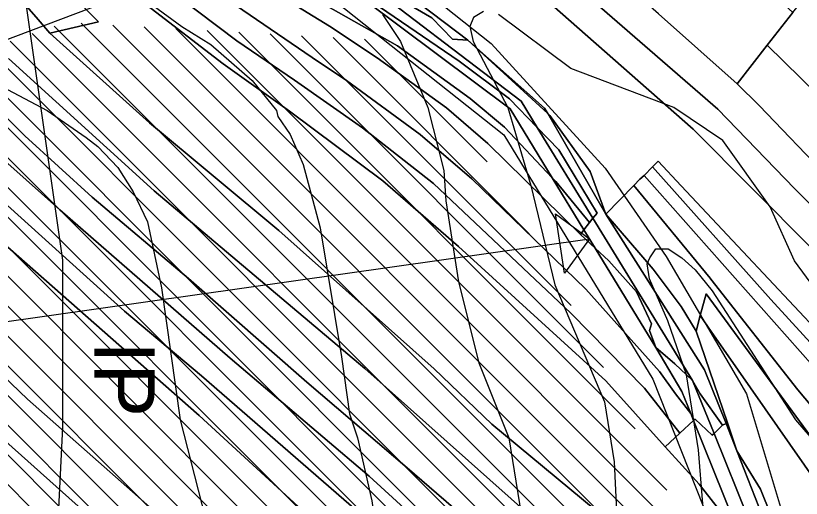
# Model space of a CAD drawing. Extents: x -510989 to -501240, y -1184665 to -1176089.
# Drawn here: x -505553.2 to -505291.5, y -1182038.1 to -1181877.4 of the extents above; entities that cross this region are included whole.
import ezdxf

# ---------------------------------------------------------------- set-up
doc = ezdxf.new("R2010")
doc.units = 0
for name, color, linetype in [('NAVRH_interakcni_prvky', 7, 'Continuous'), ('orna_puda', 7, 'Continuous'), ('ostatni_plocha_x_ostatni_komunikace', 7, 'Continuous'), ('STAV_erozne_ohrozene_plochy', 7, 'Continuous'), ('STAV_odtokove_linie', 7, 'Continuous'), ('STAV_vyrazne_udolnice', 7, 'Continuous'), ('vodni_plocha_x_vodni_tok_v_koryt_prir_n_upr', 7, 'Continuous'), ('vrstevnice_01', 7, 'Continuous'), ('vrstevnice_02', 7, 'Continuous')]:
    doc.layers.add(name, color=color, linetype=linetype)

msp = doc.modelspace()

# ---------------------------------------------------------------- linework, layer by layer
at = {"layer": 'NAVRH_interakcni_prvky'}
for points in [[(-505608.99, -1182282.38), (-505565.31, -1182197.02), (-505541.49, -1182095.78), (-505537.52, -1182014.39), (-505537.52, -1181958.81), (-505551.42, -1181861.54), (-505543.48, -1181770.22), (-505601.05, -1181698.76)], [(-505477.97, -1181847.64), (-505390.62, -1181917.12), (-505341, -1181998.51), (-505295.34, -1182113.64), (-505192.11, -1182200.99), (-505084.92, -1182282.38)]]:
    msp.add_lwpolyline(points, dxfattribs=at)
at = {"layer": 'orna_puda'}
for points in [[(-505519.74, -1181666.59), (-505508.87, -1181663.06), (-505436.24, -1181746.67), (-505407.73, -1181772.62), (-505294.24, -1181876.33), (-505302.86, -1181887.19), (-505312.86, -1181900.08), (-505339.06, -1181876.71), (-505374.7, -1181845.32), (-505416.23, -1181809.21), (-505441.36, -1181786.82), (-505449.1, -1181779.73), (-505469.88, -1181758.74), (-505476.89, -1181751.43), (-505531.87, -1181685.62), (-505540.76, -1181673.65)], [(-505567.93, -1181682.77), (-505552.51, -1181677.59), (-505498.97, -1181743.64), (-505474.97, -1181771.05), (-505460.17, -1181785.84), (-505427.45, -1181814.53), (-505319.25, -1181908.55), (-505293.76, -1181934.91), (-505233.92, -1181995.14), (-505145.97, -1182076.96), (-505126.19, -1182097.18), (-505131.28, -1182105.44), (-505151.3, -1182085.2), (-505248.6, -1181994.46), (-505327.51, -1181915.16), (-505374.61, -1181873.77), (-505471.42, -1181794.36), (-505487.88, -1181779.75), (-505511, -1181753.67), (-505546.09, -1181711.4)], [(-505645.06, -1181709.14), (-505630.33, -1181704), (-505607.36, -1181739.3), (-505581.79, -1181780.35), (-505558.96, -1181811.1), (-505514.25, -1181867.52), (-505531.74, -1181873.34), (-505525.62, -1181879.39), (-505541.83, -1181883.21), (-505546.41, -1181877.85), (-505568.04, -1181853.19), (-505576.73, -1181845.92), (-505581.16, -1181840.91), (-505588.32, -1181829.06), (-505610.78, -1181797.53), (-505641.63, -1181746.38), (-505660.24, -1181714.54)], [(-505473.72, -1181862.1), (-505452.56, -1181872.44), (-505426.03, -1181887.45), (-505401.77, -1181904.93), (-505390.39, -1181914.52), (-505374.47, -1181931.42), (-505363.93, -1181948.67), (-505365.1, -1181950.24), (-505395.9, -1181919.93), (-505409.72, -1181908.03), (-505432.85, -1181891.41), (-505448.68, -1181880.86), (-505477.39, -1181863.18)], [(-505468.05, -1181861.22), (-505452.66, -1181865.28), (-505436.96, -1181872.23), (-505388.53, -1181908.42), (-505374.47, -1181931.42), (-505390.39, -1181914.52), (-505401.77, -1181904.93), (-505426.03, -1181887.45), (-505452.56, -1181872.44), (-505473.72, -1181862.1), (-505469.56, -1181860.93)], [(-505294.24, -1181876.33), (-505282.63, -1181861.56), (-505226.01, -1181917.52), (-505156.75, -1181981.55), (-505092.62, -1182042.63), (-505109.95, -1182070.79), (-505121, -1182060.28), (-505151.91, -1182031.8), (-505229.82, -1181958.67), (-505302.86, -1181887.19)], [(-505302.86, -1181887.19), (-505229.82, -1181958.67), (-505151.91, -1182031.8), (-505121, -1182060.28), (-505109.95, -1182070.79), (-505120.17, -1182087.4), (-505123.25, -1182084.13), (-505160.44, -1182047.5), (-505233.93, -1181979.37), (-505282.34, -1181931.52), (-505305.54, -1181907.33), (-505312.86, -1181900.08)], [(-505375.92, -1181909.99), (-505375.25, -1181910.61), (-505361.8, -1181929.25), (-505356.61, -1181943.5)], [(-505339.14, -1181925.86), (-505331.49, -1181934.08), (-505310.93, -1181955.96), (-505268.16, -1182001.48), (-505249.53, -1182020.18), (-505153.49, -1182107.08), (-505140.34, -1182120.18), (-505143.41, -1182125.16), (-505172.14, -1182098.63), (-505205.31, -1182068.09), (-505268.09, -1182008.54), (-505301.67, -1181971.92), (-505341.02, -1181927.75)], [(-505341.02, -1181927.75), (-505301.67, -1181971.92), (-505268.09, -1182008.54), (-505205.31, -1182068.09), (-505172.14, -1182098.63), (-505143.41, -1182125.16), (-505146.08, -1182129.51), (-505167.23, -1182110.12), (-505208.08, -1182073.61), (-505257.36, -1182027.15), (-505278.84, -1182003.86), (-505343.84, -1181930.61)], [(-505345.3, -1181931.85), (-505343.84, -1181930.61), (-505278.84, -1182003.86), (-505257.36, -1182027.15), (-505208.08, -1182073.61), (-505167.23, -1182110.12), (-505146.08, -1182129.51), (-505151.91, -1182138.98), (-505217.21, -1182081.69), (-505242.35, -1182057.55), (-505267.43, -1182031.96), (-505292.64, -1182002.06), (-505321.57, -1181965.12), (-505321.82, -1181964.8), (-505347.28, -1181933.98)], [(-505347.28, -1181933.98), (-505321.82, -1181964.8), (-505321.57, -1181965.12), (-505292.64, -1182002.06), (-505267.43, -1182031.96), (-505242.35, -1182057.55), (-505217.21, -1182081.69), (-505151.91, -1182138.98), (-505157.56, -1182148.15), (-505215.94, -1182098.45), (-505246.35, -1182067.52), (-505264.28, -1182048.04), (-505277.73, -1182032.03), (-505323.14, -1181970.04), (-505325.21, -1181977.28), (-505326.47, -1181982.51), (-505331.51, -1181974.26), (-505340.82, -1181961.79), (-505356.61, -1181943.5)], [(-505356.61, -1181943.5), (-505340.82, -1181961.79), (-505331.51, -1181974.26), (-505326.47, -1181982.51), (-505316.12, -1182013.04), (-505316.46, -1182013.18), (-505323.7, -1181995.32)], [(-505365.1, -1181950.24), (-505363.93, -1181948.67), (-505360.15, -1181954.85)], [(-505325.21, -1181977.28), (-505323.14, -1181970.04), (-505277.73, -1182032.03), (-505264.28, -1182048.04), (-505246.35, -1182067.52), (-505215.94, -1182098.45), (-505157.56, -1182148.15), (-505162.84, -1182156.74), (-505167.04, -1182153.21), (-505211.27, -1182118.01), (-505245.02, -1182084.01), (-505277.31, -1182045.9), (-505321.5, -1181982.6)], [(-505326.47, -1181982.51), (-505325.21, -1181977.28), (-505321.5, -1181982.6), (-505277.31, -1182045.9), (-505245.02, -1182084.01), (-505211.27, -1182118.01), (-505167.04, -1182153.21), (-505162.84, -1182156.74), (-505171.16, -1182170.25), (-505178.64, -1182182.4), (-505181.95, -1182187.8), (-505198.66, -1182175.96), (-505218.28, -1182163.42), (-505253.16, -1182127.19), (-505259.03, -1182115.11), (-505267.67, -1182107.25), (-505270.34, -1182109.35), (-505284.27, -1182094.87), (-505304.35, -1182044.13), (-505301.63, -1182043.63), (-505305.03, -1182035.12), (-505312.96, -1182022.37), (-505316.12, -1182013.04)], [(-505331.94, -1182016.42), (-505327.34, -1182012.21), (-505313.82, -1182045.87), (-505315.51, -1182046.18), (-505325.56, -1182033.42), (-505336.89, -1182020.96)], [(-505316.46, -1182013.18), (-505316.12, -1182013.04), (-505312.96, -1182022.37)], [(-505312.96, -1182022.37), (-505305.03, -1182035.12), (-505301.63, -1182043.63), (-505304.35, -1182044.13)]]:
    msp.add_lwpolyline(points, close=True, dxfattribs=at)
for points in [[(-505572.34, -1181774.68), (-505551.57, -1181801.41), (-505501.85, -1181863.87), (-505499.45, -1181870.62), (-505479.62, -1181885.73), (-505460.4, -1181898.83), (-505437.74, -1181914.7), (-505413.98, -1181933.27), (-505368.28, -1181976.43), (-505343.69, -1182001.41), (-505331.94, -1182016.42), (-505336.89, -1182020.96), (-505356.56, -1181998.96), (-505405.71, -1181954.22), (-505430.96, -1181932.36), (-505462, -1181909.24), (-505484.12, -1181893.43), (-505509.52, -1181873.93), (-505514.25, -1181867.52), (-505558.96, -1181811.1)], [(-505339.06, -1181876.71), (-505312.86, -1181900.08), (-505305.54, -1181907.33), (-505282.34, -1181931.52), (-505233.93, -1181979.37), (-505160.44, -1182047.5), (-505123.25, -1182084.13), (-505120.17, -1182087.4), (-505123.23, -1182092.36), (-505126.19, -1182097.18), (-505145.97, -1182076.96), (-505233.92, -1181995.14), (-505293.76, -1181934.91), (-505319.25, -1181908.55), (-505427.45, -1181814.53)], [(-505568.04, -1181853.19), (-505546.41, -1181877.85), (-505541.83, -1181883.21), (-505508.63, -1181913.03), (-505465.61, -1181948.98), (-505413.77, -1181995.02), (-505394.59, -1182013.48), (-505355.64, -1182045.79), (-505335.45, -1182065.69), (-505308.28, -1182097.68), (-505287.99, -1182122.8), (-505265.81, -1182150.87), (-505254.12, -1182172.21), (-505233.73, -1182190.31), (-505225.24, -1182199.03), (-505189.55, -1182234.31), (-505143.26, -1182279.17)], [(-505374.61, -1181873.77), (-505327.51, -1181915.16), (-505248.6, -1181994.46), (-505151.3, -1182085.2), (-505131.28, -1182105.44), (-505140.34, -1182120.18), (-505153.49, -1182107.08), (-505249.53, -1182020.18), (-505268.16, -1182001.48), (-505310.93, -1181955.96), (-505331.49, -1181934.08), (-505339.14, -1181925.86), (-505341.02, -1181927.75), (-505343.84, -1181930.61), (-505345.3, -1181931.85), (-505347.28, -1181933.98), (-505356.61, -1181943.5), (-505361.8, -1181929.25), (-505375.25, -1181910.61), (-505375.92, -1181909.99), (-505376.99, -1181908.14), (-505402.58, -1181885.53), (-505438.7, -1181858.11)], [(-505477.39, -1181863.18), (-505448.68, -1181880.86), (-505432.85, -1181891.41), (-505409.72, -1181908.03), (-505395.9, -1181919.93), (-505365.1, -1181950.24), (-505360.15, -1181954.85), (-505339.92, -1181987.93), (-505331.23, -1182002.54), (-505328.26, -1182009.92), (-505333.35, -1182003.39), (-505338.73, -1181995.88), (-505363.24, -1181968.45), (-505401.25, -1181931.67), (-505418.52, -1181916.94), (-505443, -1181898.93), (-505454.5, -1181891.31), (-505489.16, -1181867.5)], [(-505489.16, -1181867.5), (-505454.5, -1181891.31), (-505443, -1181898.93), (-505418.52, -1181916.94), (-505401.25, -1181931.67), (-505363.24, -1181968.45), (-505338.73, -1181995.88), (-505333.35, -1182003.39), (-505328.26, -1182009.92), (-505327.34, -1182012.21), (-505331.94, -1182016.42), (-505343.69, -1182001.41), (-505368.28, -1181976.43), (-505413.98, -1181933.27), (-505437.74, -1181914.7), (-505460.4, -1181898.83), (-505479.62, -1181885.73), (-505499.45, -1181870.62)], [(-505287.99, -1182122.8), (-505308.28, -1182097.68), (-505335.45, -1182065.69), (-505355.64, -1182045.79), (-505394.59, -1182013.48), (-505413.77, -1181995.02), (-505465.61, -1181948.98), (-505508.63, -1181913.03), (-505541.83, -1181883.21), (-505525.62, -1181879.39), (-505531.74, -1181873.34)], [(-505509.52, -1181873.93), (-505484.12, -1181893.43), (-505462, -1181909.24), (-505430.96, -1181932.36), (-505405.71, -1181954.22), (-505356.56, -1181998.96), (-505336.89, -1182020.96), (-505325.56, -1182033.42), (-505315.51, -1182046.18), (-505307.69, -1182061.13), (-505292.37, -1182099.24), (-505288.01, -1182103.77)], [(-505140.3, -1182319.44), (-505170.25, -1182280.12), (-505204.2, -1182243.42), (-505237.76, -1182205.38), (-505261.98, -1182185.83), (-505274.28, -1182163.42), (-505301.62, -1182127.85), (-505348.44, -1182075.1), (-505367.81, -1182056.44), (-505436.93, -1181994.95), (-505507.07, -1181935.7), (-505555.65, -1181891.64)], [(-505555.65, -1181891.64), (-505507.07, -1181935.7), (-505436.93, -1181994.95), (-505367.81, -1182056.44), (-505348.44, -1182075.1), (-505301.62, -1182127.85), (-505274.28, -1182163.42)], [(-505573.04, -1181894.67), (-505550.18, -1181917.35), (-505527.82, -1181937.83), (-505495.62, -1181964.87), (-505456.25, -1181999.44), (-505422.81, -1182027.98), (-505400.01, -1182047.67), (-505358.23, -1182085.64), (-505328.68, -1182118.88), (-505317.63, -1182130.36), (-505285.39, -1182172.19)], [(-505285.39, -1182172.19), (-505317.63, -1182130.36), (-505328.68, -1182118.88), (-505358.23, -1182085.64), (-505400.01, -1182047.67), (-505422.81, -1182027.98), (-505456.25, -1181999.44), (-505495.62, -1181964.87), (-505527.82, -1181937.83), (-505550.18, -1181917.35), (-505573.04, -1181894.67)], [(-505567.25, -1181916.64), (-505538.57, -1181942.08), (-505481.82, -1181991.47), (-505435.51, -1182030.72), (-505369.15, -1182091.43), (-505337.03, -1182124.65), (-505325.28, -1182137.4), (-505292.28, -1182178.91)], [(-505292.28, -1182178.91), (-505325.28, -1182137.4), (-505337.03, -1182124.65), (-505369.15, -1182091.43), (-505435.51, -1182030.72), (-505481.82, -1181991.47), (-505538.57, -1181942.08), (-505567.25, -1181916.64)], [(-505576.76, -1181921.98), (-505517.02, -1181975.79), (-505491.29, -1181997.29), (-505437.08, -1182044.44), (-505381.51, -1182095.2), (-505355.45, -1182120.85), (-505327.42, -1182150.7)], [(-505327.42, -1182150.7), (-505355.45, -1182120.85), (-505381.51, -1182095.2), (-505437.08, -1182044.44), (-505491.29, -1181997.29), (-505517.02, -1181975.79), (-505576.76, -1181921.98)], [(-505569.87, -1181942.31), (-505492.15, -1182010.58), (-505455.06, -1182044.65), (-505412.33, -1182082.21), (-505379.96, -1182112.3), (-505362.05, -1182130.01), (-505339.49, -1182154.57)], [(-505339.49, -1182154.57), (-505362.05, -1182130.01), (-505379.96, -1182112.3), (-505412.33, -1182082.21), (-505455.06, -1182044.65), (-505492.15, -1182010.58), (-505569.87, -1181942.31)], [(-505367.44, -1182171.49), (-505411.76, -1182126.27), (-505425.83, -1182113.33), (-505452.81, -1182090.24), (-505549.33, -1182005.12), (-505584.61, -1181971.35)], [(-505584.61, -1181971.35), (-505549.33, -1182005.12), (-505452.81, -1182090.24), (-505425.83, -1182113.33), (-505411.76, -1182126.27), (-505367.44, -1182171.49), (-505349.75, -1182191.77), (-505323.63, -1182222.02), (-505283.06, -1182271.94), (-505258.09, -1182307.38), (-505257.86, -1182307.7), (-505226.26, -1182351.65), (-505241.61, -1182355.59), (-505271.5, -1182315.96), (-505294.02, -1182284.84), (-505330.4, -1182239.7), (-505379.76, -1182182.4), (-505425.42, -1182136.45), (-505449.63, -1182114.77), (-505566.1, -1182010.76)], [(-505566.1, -1182010.76), (-505449.63, -1182114.77), (-505425.42, -1182136.45), (-505379.76, -1182182.4), (-505330.4, -1182239.7), (-505294.02, -1182284.84), (-505271.5, -1182315.96), (-505241.61, -1182355.59), (-505266.95, -1182362.08), (-505275.95, -1182364.1), (-505298.69, -1182333.35), (-505352.13, -1182266.89), (-505402.08, -1182210.88), (-505426.3, -1182185.24), (-505472.43, -1182140.66), (-505513.32, -1182103.17), (-505548.69, -1182072.33), (-505575.74, -1182046.26)]]:
    msp.add_lwpolyline(points, dxfattribs=at)
at = {"layer": 'ostatni_plocha_x_ostatni_komunikace'}
for points in [[(-505473.57, -1181836.02), (-505458.92, -1181852.15), (-505442.91, -1181861.51), (-505384.83, -1181905.86), (-505379.47, -1181914.58), (-505388.68, -1181905.11), (-505405.46, -1181892.51), (-505432.06, -1181874.4), (-505436.96, -1181872.23), (-505458.6, -1181856.06), (-505475.57, -1181840.04)], [(-505432.06, -1181874.4), (-505405.46, -1181892.51), (-505388.68, -1181905.11), (-505379.47, -1181914.58), (-505360.9, -1181944.8), (-505362.1, -1181946.22), (-505373.3, -1181932.66), (-505374.47, -1181931.42), (-505388.53, -1181908.42), (-505436.96, -1181872.23)], [(-505373.3, -1181932.66), (-505362.1, -1181946.22), (-505363.93, -1181948.67), (-505374.47, -1181931.42)], [(-505362.1, -1181946.22), (-505360.9, -1181944.8), (-505327.69, -1181998.85), (-505333.64, -1181993.33), (-505339.92, -1181987.93), (-505342.07, -1181982.26), (-505341.37, -1181980.06), (-505346.41, -1181969.42), (-505355.66, -1181959.03), (-505360.15, -1181954.85), (-505363.93, -1181948.67)], [(-505360.15, -1181954.85), (-505355.66, -1181959.03), (-505346.41, -1181969.42), (-505341.37, -1181980.06), (-505342.07, -1181982.26), (-505339.92, -1181987.93)], [(-505333.64, -1181993.33), (-505327.69, -1181998.85), (-505320.55, -1182016.51), (-505321.17, -1182017.13), (-505326.84, -1182011.75), (-505327.34, -1182012.21), (-505328.26, -1182009.92), (-505331.23, -1182002.54), (-505339.92, -1181987.93)], [(-505327.34, -1182012.21), (-505326.84, -1182011.75), (-505321.17, -1182017.13), (-505320.55, -1182016.51), (-505309.04, -1182044.99), (-505313.82, -1182045.87)]]:
    msp.add_lwpolyline(points, close=True, dxfattribs=at)
at = {"layer": 'STAV_erozne_ohrozene_plochy'}
for p, q in [((-505540.39, -1181880.82), (-505283.57, -1182137.64)), ((-505531.4, -1181879.92), (-505294.12, -1182117.2)), ((-505520.91, -1181880.51), (-505304.67, -1182096.75)), ((-505510.42, -1181881.1), (-505315.21, -1182076.3)), ((-505547.76, -1181883.35), (-505144.55, -1182286.57)), ((-505499.93, -1181881.69), (-505325.76, -1182055.86)), ((-505489.44, -1181882.28), (-505336.31, -1182035.41)), ((-505478.95, -1181882.87), (-505346.86, -1182014.96)), ((-505468.46, -1181883.46), (-505357.4, -1181994.52)), ((-505457.97, -1181884.06), (-505368.15, -1181973.87)), ((-505555.13, -1181885.88), (-505150.56, -1182290.46)), ((-505447.48, -1181884.65), (-505382.14, -1181949.99)), ((-505436.99, -1181885.24), (-505396.13, -1181926.1)), ((-505562.5, -1181888.41), (-505156.57, -1182294.35)), ((-505569.88, -1181890.94), (-505162.58, -1182298.24)), ((-505577.25, -1181893.47), (-505168.58, -1182302.13)), ((-505584.62, -1181896), (-505174.59, -1182306.02)), ((-505591.99, -1181898.53), (-505180.6, -1182309.91)), ((-505599.36, -1181901.05), (-505186.61, -1182313.8)), ((-505606.73, -1181903.58), (-505192.62, -1182317.69)), ((-505614.1, -1181906.11), (-505198.63, -1182321.58)), ((-505621.47, -1181908.64), (-505204.64, -1182325.47)), ((-505628.84, -1181911.17), (-505210.65, -1182329.36)), ((-505636.21, -1181913.7), (-505216.66, -1182333.25)), ((-505643.58, -1181916.23), (-505222.67, -1182337.14)), ((-505650.95, -1181918.76), (-505228.68, -1182341.03)), ((-505658.32, -1181921.29), (-505235.89, -1182343.71)), ((-505665.69, -1181923.81), (-505244.24, -1182345.26))]:
    msp.add_line(p, q, dxfattribs=at)
at = {"layer": 'STAV_odtokove_linie'}
msp.add_line((-505776.39, -1182010.5), (-505362.04, -1181951.76), dxfattribs=at)
msp.add_lwpolyline([(-505373.43, -1181943.38), (-505362.04, -1181951.76), (-505370.42, -1181963.15)], close=True, dxfattribs=at)
at = {"layer": 'STAV_vyrazne_udolnice'}
for points in [[(-505486.28, -1181776.97), (-505446.89, -1181838.83), (-505419.46, -1181866.96), (-505394.84, -1181886.64), (-505356.86, -1181928.12), (-505336.47, -1181957.65), (-505309.74, -1182003.35), (-505290.75, -1182066.62), (-505259.8, -1182112.32), (-505235.89, -1182136.93), (-505145.86, -1182211.45), (-505082.56, -1182255.04), (-505023.48, -1182296.52)], [(-505479.85, -1181863.64), (-505528.38, -1181874.89), (-505582.54, -1181895.28), (-505631.07, -1181912.86), (-505672.56, -1181926.92), (-505720.39, -1181954.34), (-505737.97, -1181965.58)]]:
    msp.add_lwpolyline(points, dxfattribs=at)
at = {"layer": 'vodni_plocha_x_vodni_tok_v_koryt_prir_n_upr'}
for points in [[(-505473.57, -1181836.02), (-505471.72, -1181833.5), (-505438.7, -1181858.11), (-505402.58, -1181885.53), (-505407.68, -1181885.25), (-505414.59, -1181878.08), (-505442.91, -1181861.51), (-505456.42, -1181851.2)], [(-505442.91, -1181861.51), (-505414.59, -1181878.08), (-505407.68, -1181885.25), (-505402.58, -1181885.53), (-505375.92, -1181909.99), (-505356.61, -1181943.5), (-505323.7, -1181995.32), (-505316.46, -1182013.18), (-505317.77, -1182013.73), (-505325.14, -1182003.39), (-505327.69, -1181998.85), (-505360.9, -1181944.8), (-505359.55, -1181943.2), (-505372.25, -1181922.01), (-505379.47, -1181914.58), (-505384.83, -1181905.86)], [(-505402.58, -1181885.53), (-505376.99, -1181908.14), (-505375.92, -1181909.99)], [(-505372.25, -1181922.01), (-505359.55, -1181943.2), (-505360.9, -1181944.8), (-505379.47, -1181914.58)], [(-505325.14, -1182003.39), (-505317.77, -1182013.73), (-505320.55, -1182016.51), (-505327.69, -1181998.85)], [(-505317.77, -1182013.73), (-505316.46, -1182013.18), (-505312.96, -1182022.37), (-505304.35, -1182044.13), (-505309.04, -1182044.99), (-505320.55, -1182016.51)]]:
    msp.add_lwpolyline(points, close=True, dxfattribs=at)
at = {"layer": 'vrstevnice_01'}
for points in [[(-505431, -1181877), (-505425, -1181886), (-505415.91, -1181908), (-505410.59, -1181929), (-505409.91, -1181939), (-505405.69, -1181966), (-505398.91, -1181993), (-505388.91, -1182018), (-505383.59, -1182051), (-505381.59, -1182092), (-505382, -1182097), (-505380.91, -1182109), (-505381.31, -1182119), (-505380.5, -1182121), (-505378.69, -1182147), (-505379.5, -1182170)], [(-505556, -1181902), (-505542.81, -1181909), (-505529.81, -1181918), (-505525.91, -1181921), (-505519.19, -1181928), (-505514.09, -1181936), (-505509.31, -1181946), (-505504.69, -1181968), (-505498.5, -1182012), (-505490, -1182045), (-505487.69, -1182063), (-505487.19, -1182075), (-505488.19, -1182086), (-505489.5, -1182090), (-505490.19, -1182098), (-505491.19, -1182100), (-505493.19, -1182112), (-505497.41, -1182128), (-505502.5, -1182141), (-505511.91, -1182158)], [(-505294.81, -1182163), (-505305.69, -1182133), (-505306.91, -1182127), (-505310.91, -1182114), (-505319.91, -1182069), (-505324.31, -1182040), (-505325.69, -1182022), (-505329.69, -1181997), (-505336, -1181979), (-505342.09, -1181965), (-505342.81, -1181960), (-505342, -1181958), (-505340, -1181955), (-505335.81, -1181955), (-505331.31, -1181958), (-505326.81, -1181962), (-505321.19, -1181969), (-505293.41, -1182012), (-505278.69, -1182029), (-505263.59, -1182043), (-505245.69, -1182055), (-505186.91, -1182088), (-505179.09, -1182090), (-505153.81, -1182093)]]:
    msp.add_lwpolyline(points, dxfattribs=at)
at = {"layer": 'vrstevnice_02'}
for points in [[(-505507.41, -1181874), (-505497.91, -1181881), (-505488.19, -1181887), (-505474.5, -1181899), (-505466.31, -1181909), (-505465.91, -1181911), (-505461.81, -1181917), (-505457.41, -1181927), (-505451.81, -1181948), (-505444.69, -1181991), (-505442, -1182010), (-505439.41, -1182018), (-505434.59, -1182039), (-505431.59, -1182060), (-505431.59, -1182072), (-505432.59, -1182084), (-505436.19, -1182104), (-505439.19, -1182136), (-505442.31, -1182154)], [(-505397.41, -1181876), (-505400.69, -1181878), (-505401.91, -1181881), (-505400.81, -1181886), (-505389.31, -1181908), (-505381.59, -1181934), (-505373.59, -1181967), (-505357, -1182006), (-505353.81, -1182026), (-505351, -1182085), (-505346.69, -1182114), (-505335.69, -1182170)], [(-505147.69, -1182026), (-505161.81, -1182025), (-505217.91, -1182017), (-505237.59, -1182011), (-505251.09, -1182005), (-505260.19, -1181999), (-505274.69, -1181985), (-505293.69, -1181959), (-505301.81, -1181941), (-505317.59, -1181919), (-505333.91, -1181908), (-505368.31, -1181895), (-505392.41, -1181877)]]:
    msp.add_lwpolyline(points, dxfattribs=at)

# ---------------------------------------------------------------- texts
at = {"layer": 'NAVRH_interakcni_prvky'}
msp.add_text('IP', height=20, rotation=270, dxfattribs=at).set_placement((-505527, -1181985.81))

doc.saveas('drawing.dxf')
